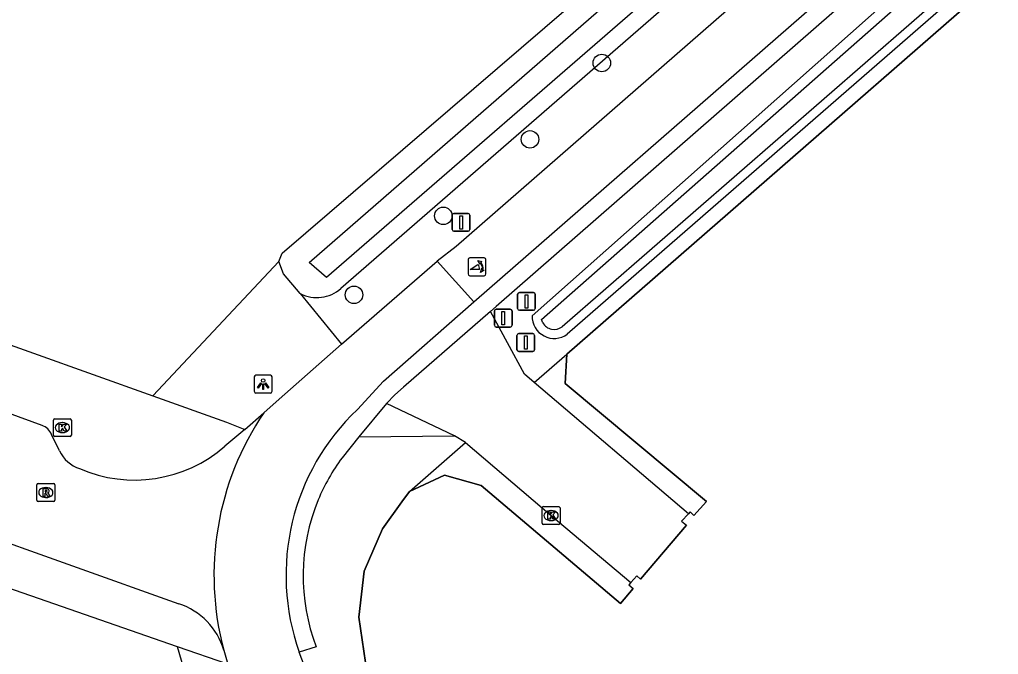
# Model space of a CAD drawing. Extents: x 163268 to 164360, y 381529 to 382285.
# Drawn here: x 163831.5 to 163886.4, y 381757.6 to 381793.2 of the extents above; entities that cross this region are included whole.
import ezdxf

# ---------------------------------------------------------------- set-up
doc = ezdxf.new("R2010")
doc.units = 0
for name, color, linetype in [('IMGEO_Afsluitpaal', 7, 'Continuous'), ('IMGEO_Boom', 7, 'Continuous'), ('IMGEO_Erf', 7, 'Continuous'), ('IMGEO_Groenvoorziening', 7, 'Continuous'), ('IMGEO_Hek', 7, 'Continuous'), ('IMGEO_Kolk', 7, 'Continuous'), ('IMGEO_Lichtpunt', 7, 'Continuous'), ('IMGEO_Poller', 7, 'Continuous'), ('IMGEO_Rijbaan_lokaal_gesloten', 7, 'Continuous'), ('IMGEO_Rijbaan_lokaal_open', 7, 'Continuous'), ('IMGEO_Rioolput', 7, 'Continuous'), ('IMGEO_Verkeersbordpaal', 7, 'Continuous'), ('IMGEO_Voetpad_gesloten', 7, 'Continuous'), ('IMGEO_Voetpad_halfverhard', 7, 'Continuous'), ('IMGEO_Voetpad_open', 7, 'Continuous'), ('IMGEO_Waterloop', 7, 'Continuous')]:
    doc.layers.add(name, color=color, linetype=linetype)

msp = doc.modelspace()

# ---------------------------------------------------------------- linework, layer by layer
at = {"layer": 'IMGEO_Afsluitpaal'}
for p, q in [((163858.21, 381776.942), (163859, 381776.942)), ((163859, 381776.942), (163858.21, 381776.942)), ((163858.11, 381776.042), (163858.11, 381776.842)), ((163858.11, 381776.842), (163858.11, 381776.042)), ((163859.1, 381776.842), (163859.1, 381776.042)), ((163859.1, 381776.042), (163859.1, 381776.842)), ((163859, 381775.942), (163858.21, 381775.942)), ((163858.21, 381775.942), (163859, 381775.942)), ((163859.369, 381774.673), (163859.369, 381775.473)), ((163859.369, 381775.473), (163859.369, 381774.673)), ((163859.469, 381775.573), (163860.259, 381775.573)), ((163860.259, 381775.573), (163859.469, 381775.573)), ((163860.359, 381775.473), (163860.359, 381774.673)), ((163860.359, 381774.673), (163860.359, 381775.473)), ((163860.259, 381774.573), (163859.469, 381774.573)), ((163859.469, 381774.573), (163860.259, 381774.573))]:
    msp.add_line(p, q, dxfattribs=at)
for points in [[(163858.53, 381776.817), (163858.68, 381776.817), (163858.68, 381776.067), (163858.53, 381776.067), (163858.53, 381776.817)], [(163859.789, 381775.448), (163859.939, 381775.448), (163859.939, 381774.698), (163859.789, 381774.698), (163859.789, 381775.448)]]:
    msp.add_lwpolyline(points, dxfattribs=at)
for centre, start, end in [((163858.21, 381776.842), 90, 180), ((163858.21, 381776.842), 90, 180), ((163859, 381776.842), 0, 90), ((163859, 381776.842), 360, 90), ((163858.21, 381776.042), 180, 270), ((163858.21, 381776.042), 180, 270), ((163859, 381776.042), 270, 0), ((163859, 381776.042), 270, 0), ((163859.469, 381775.473), 90, 180), ((163859.469, 381775.473), 90, 180), ((163860.259, 381775.473), 0, 90), ((163860.259, 381775.473), 360, 90), ((163859.469, 381774.673), 180, 270), ((163859.469, 381774.673), 180, 270), ((163860.259, 381774.673), 270, 0), ((163860.259, 381774.673), 270, 0)]:
    msp.add_arc(centre, 0.1, start, end, dxfattribs=at)
at = {"layer": 'IMGEO_Boom'}
for centre in [(163864.128, 381790.738), (163860.102, 381786.457), (163855.247, 381782.172), (163850.24, 381777.748)]:
    msp.add_circle(centre, 0.489, dxfattribs=at)
at = {"layer": 'IMGEO_Erf'}
msp.add_lwpolyline([(163846.023, 381779.611), (163846.214, 381780.09), (163981.759, 381896.51)], dxfattribs=at)
at = {"layer": 'IMGEO_Groenvoorziening'}
for points in [[(163983.01, 381895.079), (163925.999, 381844.559), (163849.507, 381778.101)], [(163860.227, 381776.574), (163897.065, 381809.245), (163920.52, 381829.655)], [(163923.335, 381827.493), (163923.226, 381827.395), (163896.672, 381804.504), (163862.173, 381774.429)], [(163922.389, 381827.909), (163896.621, 381805.495), (163862.196, 381775.551)], [(163838.968, 381772.083), (163846.023, 381779.611)], [(163847.227, 381777.818), (163846.291, 381778.92), (163846.023, 381779.611)], [(163847.227, 381777.818), (163849.537, 381774.989)], [(163860.337, 381772.829), (163862.173, 381774.429)], [(163862.173, 381774.429), (163862.079, 381772.773), (163870.002, 381766.172), (163869.29, 381765.382), (163869.081, 381765.584), (163868.981, 381765.478)], [(163853.342, 381766.734), (163856.492, 381769.479)], [(163865.748, 381761.621), (163865.639, 381761.503), (163865.891, 381761.288), (163865.183, 381760.455), (163857.36, 381767.064), (163855.302, 381767.636), (163853.342, 381766.734)], [(163853.342, 381766.734), (163852.921, 381766.145), (163851.842, 381764.638), (163850.811, 381762.261), (163850.503, 381759.694), (163850.883, 381757.141), (163856.616, 381736.644), (163859.21, 381736.627), (163861.761, 381736.402), (163864.289, 381735.951), (163867.084, 381735.196), (163869.192, 381734.396), (163871.524, 381733.322), (163873.711, 381732.021), (163875.685, 381730.29), (163877.82, 381727.931), (163880.26, 381725.345), (163880.92, 381724.646), (163881.763, 381723.722)], [(163841.699, 381753.429), (163840.353, 381758.031)]]:
    msp.add_lwpolyline(points, dxfattribs=at)
for centre, radius, start, end in [((163848.159, 381779.638), 2.044, 242.8892, 311.2618), ((163861.457, 381776.535), 1.231, 178.1975, 306.8939)]:
    msp.add_arc(centre, radius, start, end, dxfattribs=at)
at = {"layer": 'IMGEO_Hek'}
for points in [[(163862.173, 381774.429), (163896.672, 381804.504)], [(163869.29, 381765.382), (163870.002, 381766.172), (163862.079, 381772.773), (163862.173, 381774.429)], [(163853.342, 381766.734), (163855.302, 381767.636), (163857.36, 381767.064), (163865.183, 381760.455), (163865.891, 381761.288)], [(163852.921, 381766.145), (163853.342, 381766.734)], [(163856.616, 381736.644), (163850.883, 381757.141), (163850.503, 381759.694), (163850.811, 381762.261), (163851.842, 381764.638), (163852.921, 381766.145)], [(163866.304, 381761.811), (163868.867, 381764.841)]]:
    msp.add_lwpolyline(points, dxfattribs=at)
at = {"layer": 'IMGEO_Kolk'}
for p, q in [((163833.395, 381769.88), (163833.395, 381770.732)), ((163833.47, 381770.806), (163834.322, 381770.806)), ((163833.883, 381770.586), (163833.908, 381770.586)), ((163834.396, 381770.732), (163834.396, 381769.88)), ((163834.322, 381769.806), (163833.47, 381769.806)), ((163833.906, 381770.026), (163833.881, 381770.026)), ((163860.786, 381764.954), (163860.786, 381765.806)), ((163860.861, 381765.88), (163861.713, 381765.88)), ((163861.274, 381765.66), (163861.299, 381765.66)), ((163861.787, 381765.806), (163861.787, 381764.954)), ((163861.713, 381764.88), (163860.861, 381764.88)), ((163861.297, 381765.1), (163861.272, 381765.1))]:
    msp.add_line(p, q, dxfattribs=at)
for points in [[(163833.395, 381769.88), (163833.395, 381770.732)], [(163833.47, 381770.806), (163834.322, 381770.806)], [(163833.716, 381770.506), (163833.839, 381770.506), (163833.839, 381770.355), (163833.969, 381770.506), (163834.133, 381770.506), (163833.987, 381770.355), (163834.14, 381770.106), (163833.988, 381770.106), (163833.903, 381770.27), (163833.839, 381770.203), (163833.839, 381770.106), (163833.716, 381770.106), (163833.716, 381770.506)], [(163834.396, 381770.732), (163834.396, 381769.88)], [(163834.322, 381769.806), (163833.47, 381769.806)], [(163860.786, 381764.954), (163860.786, 381765.806)], [(163860.861, 381765.88), (163861.713, 381765.88)], [(163861.107, 381765.58), (163861.23, 381765.58), (163861.23, 381765.429), (163861.36, 381765.58), (163861.524, 381765.58), (163861.378, 381765.429), (163861.531, 381765.18), (163861.379, 381765.18), (163861.294, 381765.344), (163861.23, 381765.277), (163861.23, 381765.18), (163861.107, 381765.18), (163861.107, 381765.58)], [(163861.787, 381765.806), (163861.787, 381764.954)], [(163861.713, 381764.88), (163860.861, 381764.88)]]:
    msp.add_lwpolyline(points, dxfattribs=at)
for centre, start, end in [((163833.472, 381770.73), 91.552, 178.448), ((163833.472, 381770.73), 91.552, 178.448), ((163834.32, 381770.73), 1.552, 88.448), ((163834.32, 381770.73), 1.552, 88.448), ((163833.472, 381769.882), 181.552, 268.448), ((163833.472, 381769.882), 181.552, 268.448), ((163834.32, 381769.882), 271.552, 358.448), ((163834.32, 381769.882), 271.552, 358.448), ((163860.863, 381765.804), 91.552, 178.448), ((163860.863, 381765.804), 91.552, 178.448), ((163861.711, 381765.804), 1.552, 88.448), ((163861.711, 381765.804), 1.552, 88.448), ((163860.863, 381764.956), 181.552, 268.448), ((163860.863, 381764.956), 181.552, 268.448), ((163861.711, 381764.956), 271.552, 358.448), ((163861.711, 381764.956), 271.552, 358.448)]:
    msp.add_arc(centre, 0.0765, start, end, dxfattribs=at)
for centre, major_axis, ratio, start_param, end_param in [((163833.882, 381770.306), (-0.387, 0.002), 0.722429, 4.712389, 7.853982), ((163833.907, 381770.306), (-0.39, 0.002), 0.717154, 1.570796, 4.712389), ((163861.273, 381765.38), (-0.387, 0.002), 0.722429, 4.712389, 7.853982), ((163861.298, 381765.38), (-0.39, 0.002), 0.717154, 1.570796, 4.712389)]:
    msp.add_ellipse(centre, major_axis=major_axis, ratio=ratio, start_param=start_param, end_param=end_param, dxfattribs=at)
at = {"layer": 'IMGEO_Lichtpunt'}
for p, q in [((163844.649, 381773.148), (163844.649, 381772.341)), ((163844.649, 381773.148), (163844.649, 381772.341)), ((163845.551, 381773.243), (163844.743, 381773.243)), ((163845.551, 381773.243), (163844.743, 381773.243)), ((163845.645, 381772.341), (163845.645, 381773.148)), ((163845.645, 381772.341), (163845.645, 381773.148)), ((163844.743, 381772.247), (163845.551, 381772.247)), ((163844.743, 381772.247), (163845.551, 381772.247))]:
    msp.add_line(p, q, dxfattribs=at)
for points in [[(163845.023, 381772.812), (163845.062, 381772.784), (163844.874, 381772.522), (163844.836, 381772.549), (163845.023, 381772.812)], [(163845.125, 381772.764), (163845.172, 381772.764), (163845.172, 381772.442), (163845.125, 381772.442), (163845.125, 381772.764)], [(163845.235, 381772.784), (163845.273, 381772.811), (163845.46, 381772.549), (163845.421, 381772.521), (163845.235, 381772.784)]]:
    msp.add_lwpolyline(points, dxfattribs=at)
msp.add_circle((163845.148, 381772.946), 0.0994, dxfattribs=at)
for centre, start, end in [((163844.743, 381773.148), 90, 180), ((163844.743, 381773.148), 90, 180), ((163845.551, 381773.148), 0, 90), ((163845.551, 381773.148), 0, 90), ((163844.743, 381772.341), 180, 270), ((163844.743, 381772.341), 180, 270), ((163845.551, 381772.341), 270, 0), ((163845.551, 381772.341), 270, 360)]:
    msp.add_arc(centre, 0.0946, start, end, dxfattribs=at)
at = {"layer": 'IMGEO_Poller'}
for p, q in [((163856.636, 381779.722), (163856.636, 381778.915)), ((163856.636, 381779.722), (163856.636, 381778.915)), ((163857.538, 381779.817), (163856.73, 381779.817)), ((163857.538, 381779.817), (163856.73, 381779.817)), ((163857.632, 381778.915), (163857.632, 381779.722)), ((163857.632, 381778.915), (163857.632, 381779.722)), ((163856.73, 381778.82), (163857.538, 381778.82)), ((163856.73, 381778.82), (163857.538, 381778.82))]:
    msp.add_line(p, q, dxfattribs=at)
for points in [[(163857.315, 381779.546), (163857.303, 381779.473), (163857.178, 381779.678)], [(163857.178, 381779.678), (163857.409, 381779.612), (163857.338, 381779.58)], [(163857.271, 381779.173), (163856.758, 381779.173), (163857.188, 381779.448)], [(163857.331, 381779.001), (163857.397, 381779.232), (163857.427, 381779.164)], [(163857.463, 381779.137), (163857.535, 381779.126), (163857.331, 381779.001)]]:
    msp.add_lwpolyline(points, dxfattribs=at)
for centre, radius, start, end in [((163856.73, 381779.722), 0.0946, 90, 180), ((163856.73, 381779.722), 0.0946, 90, 180), ((163857.538, 381779.722), 0.0946, 0, 90), ((163857.538, 381779.722), 0.0946, 0, 90), ((163856.943, 381779.223), 0.332, 351.3247, 42.4854), ((163856.957, 381779.233), 0.476, 351.7527, 41.1691), ((163856.957, 381779.233), 0.516, 349.3569, 42.2912), ((163856.73, 381778.915), 0.0946, 180, 270), ((163856.73, 381778.915), 0.0946, 180, 270), ((163857.538, 381778.915), 0.0946, 270, 0), ((163857.538, 381778.915), 0.0946, 270, 0)]:
    msp.add_arc(centre, radius, start, end, dxfattribs=at)
at = {"layer": 'IMGEO_Rijbaan_lokaal_gesloten'}
for points in [[(164037.528, 381938.674), (163855.968, 381780.463), (163854.909, 381779.633)], [(163856.952, 381777.354), (163875.466, 381793.487), (163918.881, 381831.318)], [(163849.537, 381774.989), (163854.909, 381779.633)], [(163854.909, 381779.633), (163856.952, 381777.354)], [(163850.426, 381771.322), (163851.883, 381772.907), (163856.953, 381777.353), (163856.952, 381777.354)], [(163845.182, 381771.143), (163846.052, 381771.894), (163849.537, 381774.989)], [(163842.934, 381757.84), (163843.168, 381757.053)], [(163855.027, 381737.048), (163847.169, 381757.733)]]:
    msp.add_lwpolyline(points, dxfattribs=at)
for centre, radius, start, end in [((163858.689, 381762.019), 16.3, 145.9613, 194.8557), ((163859.215, 381762.031), 12.789, 133.4078, 199.6355)]:
    msp.add_arc(centre, radius, start, end, dxfattribs=at)
at = {"layer": 'IMGEO_Rijbaan_lokaal_open'}
for points in [[(163832.755, 381770.426), (163821.983, 381774.359)], [(163844.113, 381770.197), (163845.182, 381771.143)], [(163833.732, 381769.007), (163833.282, 381769.93)], [(163844.113, 381770.197), (163843.007, 381769.261)], [(163816.399, 381768.996), (163816.563, 381768.948), (163840.425, 381760.431)]]:
    msp.add_lwpolyline(points, dxfattribs=at)
for centre, radius, start, end in [((163832.419, 381769.541), 0.947, 24.2747, 69.1967), ((163837.937, 381775.11), 7.74, 246.5476, 310.9194), ((163835.486, 381769.851), 1.946, 205.693, 251.1539), ((163839.237, 381756.77), 3.849, 16.1376, 72.0201)]:
    msp.add_arc(centre, radius, start, end, dxfattribs=at)
at = {"layer": 'IMGEO_Rioolput'}
for p, q in [((163832.463, 381766.245), (163832.463, 381767.097)), ((163832.538, 381767.171), (163833.39, 381767.171)), ((163833.464, 381767.097), (163833.464, 381766.245)), ((163832.951, 381766.951), (163832.976, 381766.951)), ((163833.39, 381766.171), (163832.538, 381766.171)), ((163832.974, 381766.391), (163832.949, 381766.391))]:
    msp.add_line(p, q, dxfattribs=at)
for points in [[(163832.463, 381766.245), (163832.463, 381767.097)], [(163832.538, 381767.171), (163833.39, 381767.171)], [(163833.464, 381767.097), (163833.464, 381766.245)], [(163833.052, 381766.869), (163832.8, 381766.871), (163832.8, 381766.471)], [(163832.8, 381766.471), (163832.924, 381766.471), (163832.924, 381766.633), (163832.935, 381766.633)], [(163832.978, 381766.79), (163832.924, 381766.79), (163832.924, 381766.709)], [(163832.924, 381766.709), (163832.976, 381766.709)], [(163832.982, 381766.604), (163833.053, 381766.471), (163833.193, 381766.471), (163833.128, 381766.597)], [(163833.39, 381766.171), (163832.538, 381766.171)]]:
    msp.add_lwpolyline(points, dxfattribs=at)
for centre, radius, start, end in [((163832.54, 381767.095), 0.0765, 91.552, 178.448), ((163832.54, 381767.095), 0.0765, 91.552, 178.448), ((163833.388, 381767.095), 0.0765, 1.552, 88.448), ((163833.388, 381767.095), 0.0765, 1.552, 88.448), ((163832.934, 381766.58), 0.0533, 26.0293, 88.6989), ((163832.96, 381766.898), 0.19, 274.7715, 282.9687), ((163832.984, 381766.694), 0.0964, 77.0061, 93.1865), ((163832.998, 381766.751), 0.0378, 276.6634, 79.6772), ((163833.051, 381766.759), 0.109, 350.3612, 89.416), ((163833.049, 381766.759), 0.112, 277.5842, 350.9817), ((163833.033, 381766.544), 0.108, 29.5134, 73.7905), ((163832.54, 381766.247), 0.0765, 181.552, 268.448), ((163832.54, 381766.247), 0.0765, 181.552, 268.448), ((163833.388, 381766.247), 0.0765, 271.552, 358.448), ((163833.388, 381766.247), 0.0765, 271.552, 358.448)]:
    msp.add_arc(centre, radius, start, end, dxfattribs=at)
for centre, major_axis, ratio, start_param, end_param in [((163832.95, 381766.671), (-0.387, 0.002), 0.722429, 4.712389, 7.853982), ((163832.975, 381766.671), (-0.39, 0.002), 0.717154, 1.570796, 4.712389)]:
    msp.add_ellipse(centre, major_axis=major_axis, ratio=ratio, start_param=start_param, end_param=end_param, dxfattribs=at)
at = {"layer": 'IMGEO_Verkeersbordpaal'}
for p, q in [((163855.742, 381781.407), (163855.742, 381782.207)), ((163855.742, 381782.207), (163855.742, 381781.407)), ((163855.842, 381782.307), (163856.632, 381782.307)), ((163856.632, 381782.307), (163855.842, 381782.307)), ((163856.732, 381782.207), (163856.732, 381781.407)), ((163856.732, 381781.407), (163856.732, 381782.207)), ((163856.632, 381781.307), (163855.842, 381781.307)), ((163855.842, 381781.307), (163856.632, 381781.307)), ((163859.409, 381776.979), (163859.409, 381777.779)), ((163859.409, 381777.779), (163859.409, 381776.979)), ((163859.509, 381777.879), (163860.299, 381777.879)), ((163860.299, 381777.879), (163859.509, 381777.879)), ((163860.399, 381777.779), (163860.399, 381776.979)), ((163860.399, 381776.979), (163860.399, 381777.779)), ((163860.299, 381776.879), (163859.509, 381776.879)), ((163859.509, 381776.879), (163860.299, 381776.879))]:
    msp.add_line(p, q, dxfattribs=at)
for points in [[(163856.162, 381782.182), (163856.312, 381782.182), (163856.312, 381781.432), (163856.162, 381781.432), (163856.162, 381782.182)], [(163859.829, 381777.754), (163859.979, 381777.754), (163859.979, 381777.004), (163859.829, 381777.004), (163859.829, 381777.754)]]:
    msp.add_lwpolyline(points, dxfattribs=at)
for centre, start, end in [((163855.842, 381782.207), 90, 180), ((163855.842, 381782.207), 90, 180), ((163856.632, 381782.207), 0, 90), ((163856.632, 381782.207), 360, 90), ((163855.842, 381781.407), 180, 270), ((163855.842, 381781.407), 180, 270), ((163856.632, 381781.407), 270, 0), ((163856.632, 381781.407), 270, 0), ((163859.509, 381777.779), 90, 180), ((163859.509, 381777.779), 90, 180), ((163860.299, 381777.779), 0, 90), ((163860.299, 381777.779), 360, 90), ((163859.509, 381776.979), 180, 270), ((163859.509, 381776.979), 180, 270), ((163860.299, 381776.979), 270, 0), ((163860.299, 381776.979), 270, 0)]:
    msp.add_arc(centre, 0.1, start, end, dxfattribs=at)
at = {"layer": 'IMGEO_Voetpad_gesloten'}
for points in [[(163857.894, 381776.812), (163853.009, 381772.583), (163852.519, 381772.14), (163852.069, 381771.657)], [(163860.337, 381772.829), (163859.789, 381773.295), (163857.898, 381776.804), (163857.894, 381776.812)], [(163868.981, 381765.478), (163860.337, 381772.829)], [(163855.866, 381769.846), (163852.069, 381771.657)], [(163856.492, 381769.479), (163855.866, 381769.846)], [(163856.492, 381769.479), (163861.287, 381765.379), (163865.748, 381761.621)], [(163868.981, 381765.478), (163868.602, 381765.074), (163868.867, 381764.841), (163866.304, 381761.811), (163866.095, 381761.997), (163865.748, 381761.621)]]:
    msp.add_lwpolyline(points, dxfattribs=at)
at = {"layer": 'IMGEO_Voetpad_halfverhard'}
msp.add_lwpolyline([(163850.5, 381769.785), (163855.866, 381769.846)], dxfattribs=at)
at = {"layer": 'IMGEO_Voetpad_open'}
for points in [[(163921.298, 381832.097), (163896.19, 381810.176), (163894.083, 381808.419), (163882.756, 381798.536), (163858.2, 381777.096), (163857.894, 381776.812)], [(163825.558, 381776.861), (163838.968, 381772.083)], [(163838.968, 381772.083), (163843.096, 381770.612), (163844.113, 381770.197)], [(163852.069, 381771.657), (163850.5, 381769.785)], [(163850.5, 381769.785), (163849.572, 381768.615)], [(163840.353, 381758.031), (163816.102, 381766.457), (163815.472, 381766.513)], [(163843.168, 381757.053), (163840.353, 381758.031)], [(163848.125, 381758.016), (163847.169, 381757.733)]]:
    msp.add_lwpolyline(points, dxfattribs=at)
for centre, radius, start, end in [((163858.427, 381762.026), 11.037, 143.3456, 157.453), ((163858.462, 381762.002), 11.079, 157.4102, 201.0884)]:
    msp.add_arc(centre, radius, start, end, dxfattribs=at)
at = {"layer": 'IMGEO_Waterloop'}
for points in [[(163847.72, 381779.562), (163886.075, 381812.927), (163966.733, 381882.81), (163982.009, 381895.995), (163982.54, 381895.485), (163961.351, 381876.844), (163945.937, 381863.256), (163926.786, 381846.398), (163868.527, 381795.91), (163848.697, 381778.712), (163847.72, 381779.562)], [(163860.821, 381776.182), (163860.753, 381776.371), (163920.794, 381829.23)], [(163921.967, 381828.204), (163911.76, 381819.327), (163881.482, 381792.989), (163861.898, 381775.954)]]:
    msp.add_lwpolyline(points, dxfattribs=at)
msp.add_arc((163861.458, 381776.534), 0.728, 208.8936, 307.2004, dxfattribs=at)

doc.saveas('drawing.dxf')
